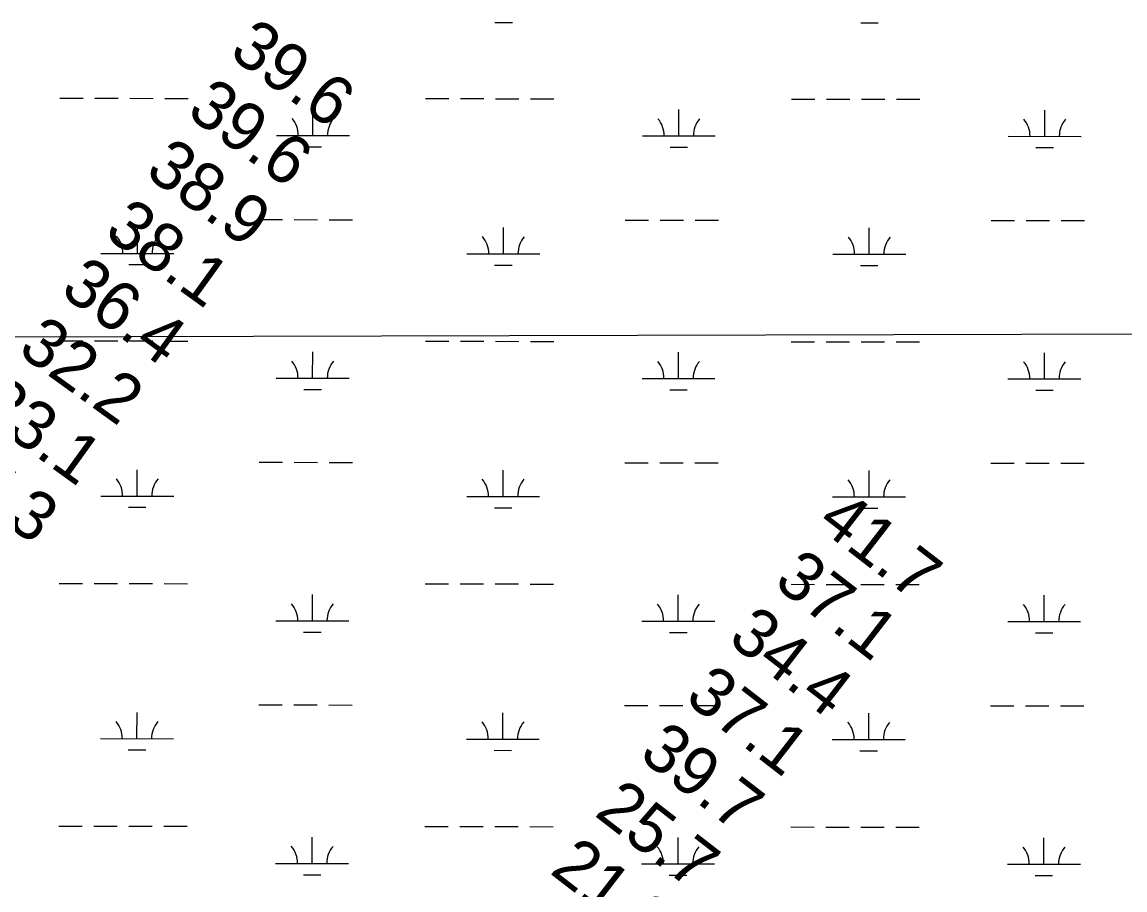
# Model space of a CAD drawing. Extents: x 3148686 to 3186545, y 916144 to 941516.
# Drawn here: x 3161603 to 3163116, y 938503 to 939693 of the extents above; entities that cross this region are included whole.
import ezdxf

# ---------------------------------------------------------------- set-up
doc = ezdxf.new("R2010")
doc.units = 0
for name, color, linetype in [('V-RIVR-RANG', 7, 'Continuous'), ('V-TOPO-BNDY', 7, 'Continuous'), ('V-WETL-SWMP', 7, 'Continuous')]:
    doc.layers.add(name, color=color, linetype=linetype)

msp = doc.modelspace()

# ---------------------------------------------------------------- linework, layer by layer
at = {"layer": 'V-TOPO-BNDY'}
msp.add_line((3160786.1, 939259.4), (3184295.5, 939315.6), dxfattribs=at)
at = {"layer": 'V-WETL-SWMP'}
for p, q in [((3162252, 939692.3), (3162276, 939692.3)), ((3162753.9, 939691.7), (3162777.9, 939691.7)), ((3161655.1, 939588.3), (3161687.1, 939588.2)), ((3161703.1, 939588.2), (3161735.1, 939588.2)), ((3161751.1, 939588.2), (3161783.1, 939588.1)), ((3161799.1, 939588.1), (3161831.1, 939588.1)), ((3162157, 939587.7), (3162189, 939587.7)), ((3162205, 939587.7), (3162237, 939587.7)), ((3162253, 939587.6), (3162285, 939587.6)), ((3162301, 939587.6), (3162333, 939587.6)), ((3162658.9, 939587.2), (3162690.9, 939587.2)), ((3162706.9, 939587.2), (3162738.9, 939587.1)), ((3162754.9, 939587.1), (3162786.9, 939587.1)), ((3162802.9, 939587.1), (3162834.9, 939587)), ((3162002.4, 939537.2), (3162002.4, 939573.2)), ((3162504.3, 939536.6), (3162504.3, 939572.6)), ((3163006.2, 939536.1), (3163006.2, 939572.1)), ((3161952.4, 939537.2), (3162052.4, 939537.1)), ((3162454.3, 939536.7), (3162554.3, 939536.6)), ((3162956.2, 939536.2), (3163056.2, 939536)), ((3161990.4, 939521.7), (3162014.4, 939521.7)), ((3162492.3, 939521.2), (3162516.3, 939521.2)), ((3162994.2, 939520.7), (3163018.2, 939520.7)), ((3161761.7, 939375.5), (3161761.8, 939411.5)), ((3161928.8, 939421.8), (3161960.8, 939421.8)), ((3161976.8, 939421.8), (3162008.8, 939421.7)), ((3162024.8, 939421.7), (3162056.8, 939421.7)), ((3162430.7, 939421.3), (3162462.7, 939421.2)), ((3162478.7, 939421.2), (3162510.7, 939421.2)), ((3162526.7, 939421.2), (3162558.7, 939421.1)), ((3162932.7, 939420.7), (3162964.7, 939420.7)), ((3162980.7, 939420.7), (3163012.7, 939420.7)), ((3163028.7, 939420.6), (3163060.7, 939420.6)), ((3162263.6, 939375), (3162263.7, 939411)), ((3162765.5, 939374.5), (3162765.6, 939410.5)), ((3161711.7, 939375.6), (3161811.7, 939375.5)), ((3162213.6, 939375.1), (3162313.6, 939375)), ((3162715.5, 939374.5), (3162815.5, 939374.4)), ((3161749.7, 939360.1), (3161773.7, 939360.1)), ((3162251.6, 939359.6), (3162275.6, 939359.6)), ((3162753.5, 939359.1), (3162777.5, 939359)), ((3161654.8, 939255.6), (3161686.8, 939255.6)), ((3161702.8, 939255.5), (3161734.8, 939255.5)), ((3161750.8, 939255.5), (3161782.8, 939255.5)), ((3161798.8, 939255.4), (3161830.8, 939255.4)), ((3162156.7, 939255.1), (3162188.7, 939255)), ((3162204.7, 939255), (3162236.7, 939255)), ((3162252.7, 939255), (3162284.7, 939254.9)), ((3162300.7, 939254.9), (3162332.7, 939254.9)), ((3162658.6, 939254.5), (3162690.6, 939254.5)), ((3162706.6, 939254.5), (3162738.6, 939254.4)), ((3162754.6, 939254.4), (3162786.6, 939254.4)), ((3162802.6, 939254.4), (3162834.6, 939254.3)), ((3162002, 939204.5), (3162002.1, 939240.5)), ((3162503.9, 939204), (3162504, 939240)), ((3163005.8, 939203.4), (3163005.9, 939239.4)), ((3161952, 939204.5), (3162052, 939204.4)), ((3162453.9, 939204), (3162553.9, 939203.9)), ((3162955.8, 939203.5), (3163055.8, 939203.4)), ((3161990, 939189.1), (3162014, 939189)), ((3162491.9, 939188.5), (3162515.9, 939188.5)), ((3162993.8, 939188), (3163017.8, 939188)), ((3161761.4, 939042.9), (3161761.4, 939078.9)), ((3161928.5, 939089.1), (3161960.5, 939089.1)), ((3161976.5, 939089.1), (3162008.5, 939089)), ((3162024.5, 939089), (3162056.5, 939089)), ((3162430.4, 939088.6), (3162462.4, 939088.6)), ((3162478.4, 939088.5), (3162510.4, 939088.5)), ((3162526.4, 939088.5), (3162558.4, 939088.5)), ((3162932.3, 939088.1), (3162964.3, 939088)), ((3162980.3, 939088), (3163012.3, 939088)), ((3163028.3, 939088), (3163060.3, 939087.9)), ((3162263.3, 939042.3), (3162263.3, 939078.3)), ((3162765.2, 939041.8), (3162765.2, 939077.8)), ((3161711.4, 939042.9), (3161811.4, 939042.8)), ((3162213.3, 939042.4), (3162313.3, 939042.3)), ((3162715.2, 939041.9), (3162815.2, 939041.8)), ((3161749.4, 939027.5), (3161773.4, 939027.4)), ((3162251.3, 939026.9), (3162275.3, 939026.9)), ((3162753.2, 939026.4), (3162777.2, 939026.4)), ((3161654.4, 938922.9), (3161686.4, 938922.9)), ((3161702.4, 938922.9), (3161734.4, 938922.8)), ((3161750.4, 938922.8), (3161782.4, 938922.8)), ((3161798.4, 938922.8), (3161830.4, 938922.7)), ((3162156.3, 938922.4), (3162188.3, 938922.4)), ((3162204.3, 938922.3), (3162236.3, 938922.3)), ((3162252.3, 938922.3), (3162284.3, 938922.3)), ((3162300.3, 938922.2), (3162332.3, 938922.2)), ((3162658.2, 938921.9), (3162690.2, 938921.8)), ((3162706.2, 938921.8), (3162738.2, 938921.8)), ((3162754.2, 938921.8), (3162786.2, 938921.7)), ((3162802.2, 938921.7), (3162834.2, 938921.7)), ((3162001.7, 938871.8), (3162001.7, 938907.8)), ((3162503.6, 938871.3), (3162503.6, 938907.3)), ((3163005.5, 938870.8), (3163005.5, 938906.8)), ((3161951.7, 938871.9), (3162051.7, 938871.8)), ((3162453.6, 938871.3), (3162553.6, 938871.2)), ((3162955.5, 938870.8), (3163055.5, 938870.7)), ((3161989.6, 938856.4), (3162013.6, 938856.4)), ((3162491.6, 938855.9), (3162515.6, 938855.8)), ((3162993.5, 938855.3), (3163017.5, 938855.3)), ((3161761, 938710.2), (3161761.1, 938746.2)), ((3161928.1, 938756.5), (3161960.1, 938756.4)), ((3161976.1, 938756.4), (3162008.1, 938756.4)), ((3162024.1, 938756.4), (3162056.1, 938756.3)), ((3162262.9, 938709.7), (3162263, 938745.7)), ((3162430, 938755.9), (3162462, 938755.9)), ((3162478, 938755.9), (3162510, 938755.8)), ((3162526, 938755.8), (3162558, 938755.8)), ((3162932, 938755.4), (3162964, 938755.4)), ((3162980, 938755.3), (3163012, 938755.3)), ((3163028, 938755.3), (3163060, 938755.3)), ((3162764.8, 938709.1), (3162764.9, 938745.1)), ((3161711, 938710.3), (3161811, 938710.1)), ((3162212.9, 938709.7), (3162312.9, 938709.6)), ((3162714.8, 938709.2), (3162814.8, 938709.1)), ((3161749, 938694.8), (3161773, 938694.8)), ((3162250.9, 938694.3), (3162274.9, 938694.2)), ((3162752.8, 938693.7), (3162776.8, 938693.7)), ((3161654.1, 938590.2), (3161686.1, 938590.2)), ((3161702.1, 938590.2), (3161734.1, 938590.2)), ((3161750.1, 938590.1), (3161782.1, 938590.1)), ((3161798.1, 938590.1), (3161830.1, 938590.1)), ((3162156, 938589.7), (3162188, 938589.7)), ((3162204, 938589.7), (3162236, 938589.6)), ((3162252, 938589.6), (3162284, 938589.6)), ((3162300, 938589.6), (3162332, 938589.5)), ((3162657.9, 938589.2), (3162689.9, 938589.1)), ((3162705.9, 938589.1), (3162737.9, 938589.1)), ((3162753.9, 938589.1), (3162785.9, 938589)), ((3162801.9, 938589), (3162833.9, 938589)), ((3162001.3, 938539.1), (3162001.4, 938575.1)), ((3162503.2, 938538.6), (3162503.3, 938574.6)), ((3163005.1, 938538.1), (3163005.2, 938574.1)), ((3161951.3, 938539.2), (3162051.3, 938539.1)), ((3162453.2, 938538.7), (3162553.2, 938538.6)), ((3162955.1, 938538.1), (3163055.1, 938538)), ((3161989.3, 938523.7), (3162013.3, 938523.7)), ((3162491.2, 938523.2), (3162515.2, 938523.2)), ((3162993.1, 938522.7), (3163017.1, 938522.6))]:
    msp.add_line(p, q, dxfattribs=at)
for centre, start, end in [((3161947.1, 939537.7), 359.1678, 40.7115), ((3162057.6, 939537.6), 139.1678, 180.7115), ((3162449, 939537.2), 359.1678, 40.7115), ((3162559.5, 939537), 139.1678, 180.7115), ((3162950.9, 939536.6), 359.1678, 40.7115), ((3163061.4, 939536.5), 139.1678, 180.7115), ((3161706.5, 939376.1), 359.1678, 40.7115), ((3161817, 939376), 139.1678, 180.7115), ((3162208.4, 939375.6), 359.1678, 40.7115), ((3162318.9, 939375.4), 139.1678, 180.7115), ((3162710.3, 939375), 359.1678, 40.7115), ((3162820.8, 939374.9), 139.1678, 180.7115), ((3161946.8, 939205), 359.1678, 40.7115), ((3162057.3, 939204.9), 139.1678, 180.7115), ((3162448.7, 939204.5), 359.1678, 40.7115), ((3162559.2, 939204.4), 139.1678, 180.7115), ((3162950.6, 939204), 359.1678, 40.7115), ((3163061.1, 939203.8), 139.1678, 180.7115), ((3161706.1, 939043.4), 359.1678, 40.7115), ((3161816.6, 939043.3), 139.1678, 180.7115), ((3162208, 939042.9), 359.1678, 40.7115), ((3162318.5, 939042.8), 139.1678, 180.7115), ((3162709.9, 939042.3), 359.1678, 40.7115), ((3162820.4, 939042.2), 139.1678, 180.7115), ((3161946.4, 938872.3), 359.1678, 40.7115), ((3162056.9, 938872.2), 139.1678, 180.7115), ((3162448.3, 938871.8), 359.1678, 40.7115), ((3162558.8, 938871.7), 139.1678, 180.7115), ((3162950.2, 938871.3), 359.1678, 40.7115), ((3163060.7, 938871.2), 139.1678, 180.7115), ((3161705.8, 938710.7), 359.1678, 40.7115), ((3161816.3, 938710.6), 139.1678, 180.7115), ((3162207.7, 938710.2), 359.1678, 40.7115), ((3162318.2, 938710.1), 139.1678, 180.7115), ((3162709.6, 938709.7), 359.1678, 40.7115), ((3162820.1, 938709.6), 139.1678, 180.7115), ((3161946.1, 938539.7), 359.1678, 40.7115), ((3162056.6, 938539.5), 139.1678, 180.7115), ((3162448, 938539.1), 359.1678, 40.7115), ((3162558.5, 938539), 139.1678, 180.7115), ((3162949.9, 938538.6), 359.1678, 40.7115), ((3163060.4, 938538.5), 139.1678, 180.7115)]:
    msp.add_arc(centre, 35.2, start, end, dxfattribs=at)

# ---------------------------------------------------------------- texts
at = {"layer": 'V-RIVR-RANG'}
for s, rotation, p in [('39.6', 324.2083, (3161885.5, 939647)), ('39.6', 324.2083, (3161827.2, 939565.7)), ('38.9', 324.2083, (3161770.2, 939483.5)), ('38.1', 324.2083, (3161714.1, 939400.7)), ('36.4', 324.2083, (3161653.8, 939320.9)), ('32.2', 324.2083, (3161595.6, 939239.6)), ('33.1', 324.2083, (3161539.2, 939157)), ('37.3', 324.2083, (3161479, 939077.1)), ('41.7', 322.2683, (3162691.8, 939002)), ('37.1', 322.2683, (3162632.7, 938921.3)), ('34.4', 322.2683, (3162569.8, 938843.5)), ('37.1', 322.2683, (3162510.7, 938762.8)), ('39.7', 322.2683, (3162447.8, 938685)), ('25.7', 322.2683, (3162386.9, 938605.8)), ('21.9', 322.2683, (3162325.7, 938526.7))]:
    msp.add_text(s, height=67, rotation=rotation, dxfattribs=at).set_placement(p)

doc.saveas('drawing.dxf')
